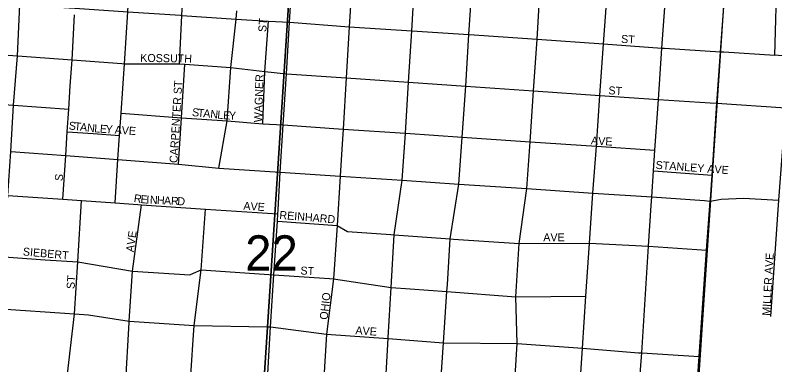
# Model space of a CAD drawing. Extents: x 0 to 34, y -6.2 to 22.
# Drawn here: x 7.798 to 8.697, y 16.538 to 16.952 of the extents above; entities that cross this region are included whole.
import ezdxf

# ---------------------------------------------------------------- set-up
doc = ezdxf.new("R2010")
doc.units = 0
for name, color, linetype in [('GM_X_City_Street', 7, 'Continuous'), ('GM_X_City_Street_Text', 7, 'Continuous'), ('GM_X_Section', 7, 'Continuous'), ('GM_X_Section_Text', 7, 'Continuous')]:
    doc.layers.add(name, color=color, linetype=linetype)

msp = doc.modelspace()

# ---------------------------------------------------------------- linework, layer by layer
at = {"layer": 'GM_X_City_Street'}
for points in [[(8.4421, 16.12541), (8.44356, 16.14698), (8.4518, 16.2663), (8.45466, 16.40145), (8.46423, 16.48074), (8.46944, 16.55725), (8.47335, 16.61878), (8.47775, 16.68189), (8.48165, 16.74084), (8.48583, 16.7964), (8.48996, 16.85671), (8.49428, 16.91766), (8.49951, 16.99285), (8.50471, 17.06842), (8.50921, 17.12854), (8.51085, 17.16077), (8.50577, 17.16585), (8.50971, 17.28434), (8.50973, 17.28515), (8.5205, 17.41775), (8.52361, 17.45235), (8.52589, 17.48829)], [(8.23096, 16.41461), (8.23517, 16.49237), (8.23933, 16.56886), (8.2394, 16.57022), (8.24294, 16.62904), (8.24671, 16.69156), (8.2561, 16.7563), (8.25985, 16.81191), (8.26356, 16.87243), (8.26731, 16.93321), (8.27185, 17.00846), (8.27686, 17.08374), (8.28052, 17.14417), (8.28331, 17.18083), (8.28855, 17.30166), (8.29749, 17.42784)], [(8.22243, 17.42428), (8.21466, 17.30957), (8.21432, 17.30453), (8.21328, 17.25514), (8.20917, 17.18559), (8.20719, 17.14975), (8.20311, 17.08914), (8.19799, 17.0133), (8.19344, 16.93785), (8.18981, 16.8774), (8.1861, 16.81664), (8.18466, 16.79297), (8.18264, 16.76084), (8.17913, 16.70279), (8.17496, 16.63959), (8.16668, 16.57396), (8.16186, 16.49647), (8.16183, 16.49599), (8.15732, 16.42066)], [(8.28465, 16.14939), (8.28511, 16.15732), (8.29297, 16.27709), (8.28987, 16.33128), (8.2975, 16.35206), (8.29465, 16.41133), (8.29652, 16.4428), (8.29965, 16.48876), (8.30477, 16.56386), (8.3089, 16.62442), (8.30947, 16.63281), (8.31295, 16.6869), (8.32309, 16.75143), (8.32704, 16.80721), (8.33118, 16.86777), (8.33485, 16.92878), (8.33983, 17.00403), (8.34477, 17.07914), (8.34875, 17.13989), (8.35138, 17.17589), (8.35631, 17.25448), (8.3509, 17.29455), (8.35478, 17.34089), (8.36034, 17.425)], [(7.77572, 16.60436), (7.77724, 16.62379), (7.77963, 16.63004), (7.78161, 16.6344), (7.7829, 16.63864), (7.78431, 16.64795), (7.78522, 16.66549), (7.78738, 16.70118), (7.78962, 16.73812), (7.79318, 16.79013), (7.79659, 16.84501), (7.80102, 16.90357), (7.80379, 16.96395), (7.80841, 17.03914), (7.81315, 17.11484), (7.81758, 17.18683), (7.82117, 17.24297), (7.8219, 17.24713), (7.8335, 17.2775)], [(7.91652, 16.72956), (7.92, 16.78081), (7.92187, 16.80916), (7.9236, 16.83554), (7.9275, 16.89414), (7.93163, 16.95562), (7.93576, 17.03047), (7.94004, 17.10653), (7.94365, 17.16521), (7.94448, 17.17902), (7.94513, 17.18576), (7.9552, 17.20603), (7.96141, 17.2188)], [(7.9928, 16.89406), (7.99561, 16.95137), (7.99943, 17.02626), (8.00375, 17.1027), (8.00711, 17.16291), (8.00826, 17.19924)], [(8.1093, 16.7212), (8.11189, 16.76568), (8.1153, 16.82164), (8.11916, 16.88217), (8.1228, 16.94327), (8.12742, 17.01819), (8.13205, 17.09387), (8.13555, 17.15468), (8.1381, 17.19092)], [(8.36448, 16.13365), (8.36564, 16.15198), (8.37411, 16.27107), (8.379, 16.40614), (8.3874, 16.48562), (8.39195, 16.56278), (8.39053, 16.61837), (8.39428, 16.68116), (8.40345, 16.74634), (8.40723, 16.80179), (8.41129, 16.86206), (8.41549, 16.92316), (8.42019, 16.9983), (8.42503, 17.07388), (8.42897, 17.13414), (8.43161, 17.17064), (8.43274, 17.18982)], [(8.55057, 16.72647), (8.55121, 16.7366), (8.55332, 16.76732), (8.555, 16.79168), (8.55918, 16.8516), (8.56326, 16.91274), (8.56871, 16.98797), (8.57375, 17.06387), (8.57871, 17.12421), (8.58105, 17.16044)], [(8.62048, 16.73325), (8.6225, 16.76223), (8.62833, 16.84755), (8.63262, 16.90831), (8.6378, 16.98312), (8.64208, 17.04119), (8.64333, 17.05929), (8.64754, 17.12213), (8.6501, 17.15567)], [(8.69208, 16.59486), (8.70155, 16.73274), (8.70958, 16.84206), (8.71352, 16.90263), (8.69667, 16.90444), (8.69954, 17.00344), (8.70217, 17.03488), (8.71172, 17.11753), (8.71405, 17.15173)], [(7.60237, 16.97804), (7.60863, 16.97766), (7.6438, 16.9749), (7.67508, 16.97266), (7.73947, 16.96838), (7.80379, 16.96395), (7.83625, 16.96183), (7.86909, 16.95982), (7.93163, 16.95562), (7.99389, 16.95149)], [(7.8547, 16.73369), (7.85815, 16.78539), (7.86004, 16.81353), (7.86174, 16.84016), (7.86358, 16.86784), (7.86565, 16.8988), (7.86864, 16.95185)], [(7.99389, 16.95149), (7.99561, 16.95137), (8.05992, 16.94687), (8.09788, 16.94454), (8.1228, 16.94327), (8.19344, 16.93785), (8.26731, 16.93321), (8.33485, 16.92878), (8.33524, 16.92875)], [(8.03943, 16.77067), (8.0492, 16.82638), (8.05326, 16.88975), (8.05992, 16.94687), (8.06052, 16.95658)], [(8.09136, 16.82302), (8.09352, 16.8851), (8.09788, 16.94454)], [(8.33524, 16.92875), (8.41549, 16.92316), (8.41555, 16.92315)], [(8.41555, 16.92315), (8.49428, 16.91766), (8.56326, 16.91274), (8.56611, 16.91255)], [(7.59665, 16.91243), (7.60456, 16.91196), (7.63494, 16.91495), (7.63907, 16.91471), (7.671, 16.91268), (7.73553, 16.90812), (7.80102, 16.90357), (7.86565, 16.8988), (7.92452, 16.89436)], [(8.56611, 16.91255), (8.63262, 16.90831), (8.6364, 16.90808)], [(8.6364, 16.90808), (8.69667, 16.90444)], [(7.92452, 16.89436), (7.9275, 16.89414), (7.98428, 16.89407)], [(7.98428, 16.89407), (7.9928, 16.89406), (7.99905, 16.89365), (8.05326, 16.88975), (8.09352, 16.8851), (8.11916, 16.88217), (8.18981, 16.8774), (8.26356, 16.87243), (8.33118, 16.86777), (8.41129, 16.86206), (8.48996, 16.85671), (8.55918, 16.8516), (8.62012, 16.84803)], [(7.99163, 16.7752), (7.99504, 16.83027), (7.99905, 16.89365)], [(7.75635, 16.84799), (7.79659, 16.84501), (7.86174, 16.84016)], [(8.62012, 16.84803), (8.62833, 16.84755), (8.70958, 16.84206), (8.76162, 16.83849), (8.81886, 16.83486)], [(7.9236, 16.83554), (7.99504, 16.83027)], [(7.99504, 16.83027), (8.0492, 16.82638), (8.09136, 16.82302), (8.1153, 16.82164), (8.1861, 16.81664), (8.25985, 16.81191), (8.32704, 16.80721), (8.40723, 16.80179), (8.48583, 16.7964), (8.555, 16.79168)], [(7.86004, 16.81353), (7.89059, 16.81169), (7.92187, 16.80916)], [(7.79318, 16.79013), (7.85815, 16.78539), (7.92, 16.78081), (7.99163, 16.7752), (8.03943, 16.77067), (8.11189, 16.76568), (8.18264, 16.76084), (8.2561, 16.7563), (8.32309, 16.75143), (8.40345, 16.74634), (8.48165, 16.74084), (8.55121, 16.7366), (8.6137, 16.73209)], [(8.55332, 16.76732), (8.6225, 16.76223)], [(7.59413, 16.7516), (7.62479, 16.74934), (7.66044, 16.74708), (7.72485, 16.74251), (7.78962, 16.73812), (7.8547, 16.73369), (7.87701, 16.73225), (7.91652, 16.72956), (7.94355, 16.72753)], [(8.6137, 16.73209), (8.62037, 16.73161), (8.63334, 16.73394), (8.65964, 16.73505), (8.70155, 16.73274), (8.70176, 16.73272)], [(7.85413, 16.38164), (7.85382, 16.43987), (7.85904, 16.5166), (7.86875, 16.59807), (7.87238, 16.6597), (7.87701, 16.73225)], [(7.9331, 16.58779), (7.9332, 16.58951), (7.93708, 16.64857), (7.94784, 16.72721)], [(7.94355, 16.72753), (7.94784, 16.72721), (8.02341, 16.72202), (8.10902, 16.71634)], [(8.51059, 16.13647), (8.51098, 16.1424), (8.51924, 16.26202), (8.52804, 16.39935), (8.53032, 16.43109), (8.53341, 16.47651), (8.53943, 16.55171), (8.54751, 16.67802), (8.55057, 16.72647)], [(8.5785, 16.13743), (8.58732, 16.25744), (8.59608, 16.39414), (8.60178, 16.46544), (8.60211, 16.47325), (8.60715, 16.54748), (8.61589, 16.67331), (8.62037, 16.73161), (8.62048, 16.73325)], [(7.98951, 16.17755), (7.99262, 16.23384), (7.99602, 16.29229), (8.00076, 16.37172), (7.99874, 16.40962), (8.00007, 16.43002), (8.00514, 16.50734), (8.00907, 16.56716), (8.00999, 16.58441), (8.01822, 16.65024), (8.02341, 16.72202)], [(8.0874, 16.37143), (8.09113, 16.42815), (8.09587, 16.50668), (8.10053, 16.5827), (8.10447, 16.64433), (8.10845, 16.70758), (8.10902, 16.71634), (8.1093, 16.7212)], [(8.10845, 16.70758), (8.17913, 16.70279), (8.19157, 16.69544), (8.24259, 16.69185), (8.24671, 16.69156), (8.24673, 16.69156)], [(8.24673, 16.69156), (8.31295, 16.6869), (8.31685, 16.68662)], [(8.31685, 16.68662), (8.39428, 16.68116), (8.47733, 16.68189)], [(8.47733, 16.68189), (8.47775, 16.68189), (8.54751, 16.67802), (8.61589, 16.67331)], [(7.58966, 16.67944), (7.62108, 16.67747), (7.6556, 16.67497), (7.7203, 16.671), (7.78522, 16.66549), (7.83407, 16.66212), (7.87238, 16.6597), (7.93708, 16.64857), (8.00494, 16.64409), (8.00911, 16.64602)], [(7.19897, 16.64367), (7.23862, 16.64647), (7.3519, 16.63865), (7.42661, 16.6328), (7.50258, 16.62725), (7.58584, 16.61765), (7.61697, 16.61558), (7.71807, 16.6088), (7.77572, 16.60436), (7.86875, 16.59807), (7.88531, 16.59698), (7.9332, 16.58951), (8.00425, 16.58479)], [(8.00911, 16.64602), (8.01822, 16.65024), (8.10447, 16.64433), (8.1701, 16.63992)], [(8.1701, 16.63992), (8.17496, 16.63959), (8.24294, 16.62904), (8.26553, 16.62763), (8.3089, 16.62442), (8.39053, 16.61837), (8.47335, 16.61878)], [(7.91372, 16.18255), (7.91708, 16.23865), (7.91372, 16.2572), (7.91771, 16.29734), (7.92561, 16.37679), (7.92107, 16.3771), (7.92443, 16.43515), (7.92658, 16.47246), (7.92883, 16.51218), (7.9331, 16.58779)], [(8.00425, 16.58479), (8.00999, 16.58441), (8.09643, 16.58278)], [(8.09643, 16.58278), (8.10053, 16.5827), (8.16668, 16.57396), (8.23933, 16.56886), (8.30477, 16.56386), (8.39195, 16.56278), (8.46944, 16.55725), (8.53558, 16.55202)], [(8.53558, 16.55202), (8.53943, 16.55171), (8.60715, 16.54748)]]:
    msp.add_lwpolyline(points, dxfattribs=at)
at = {"layer": 'GM_X_Section'}
for points in [[(8.1365, 17.19384), (8.06985, 16.17099), (7.55762, 16.2055), (7.62278, 17.23025)], [(8.649, 17.15751), (8.58084, 16.13656), (8.06985, 16.17099), (8.1365, 17.19384)]]:
    msp.add_lwpolyline(points, close=True, dxfattribs=at)
msp.add_lwpolyline([(9.07548, 17.12792), (8.649, 17.15751), (8.58084, 16.13656), (9.07548, 16.1062)], dxfattribs=at)

# ---------------------------------------------------------------- texts
at = {"layer": 'GM_X_City_Street_Text'}
for s, height, rotation, p in [('ST', 0.00947, 86.42535, (8.09529, 16.9314)), ('ST', 0.00947, 356.42537, (8.51468, 16.9189)), ('KOSSUTH', 0.00947, 359.08765, (7.94626, 16.89641)), ('WAGNER', 0.00947, 88.12317, (8.09029, 16.82468)), ('CARPENTER ST', 0.0094697, 86.60117, (7.99029, 16.7764)), ('ST', 0.00947, 356.42622, (8.49968, 16.85807)), ('S', 0.00947, 354.44439, (8.00724, 16.83223)), ('T', 0.00947, 354.41719, (8.01388, 16.83158)), ('A', 0.00947, 354.43952, (8.02052, 16.83093)), ('N', 0.00947, 354.43948, (8.02881, 16.83012)), ('L', 0.00947, 354.41719, (8.0371, 16.82932)), ('E', 0.00947, 355.97555, (8.04402, 16.82864)), ('Y', 0.00947, 359.4296, (8.05129, 16.82815)), ('S', 0.00947, 353.51199, (7.86144, 16.81639)), ('T', 0.00947, 353.48485, (7.86806, 16.81564)), ('A', 0.00947, 353.51387, (7.87469, 16.81488)), ('N', 0.00947, 354.03366, (7.88307, 16.81393)), ('L', 0.00947, 355.79857, (7.89167, 16.81303)), ('E', 0.00947, 356.19152, (7.89839, 16.81254)), ('Y', 0.00947, 356.20982, (7.90505, 16.81209)), ('A', 0.00947, 356.19465, (7.91587, 16.81137)), ('V', 0.00947, 356.17284, (7.92418, 16.81082)), ('E', 0.00947, 356.20207, (7.9325, 16.81027)), ('A', 0.00947, 354.48299, (8.47897, 16.79889)), ('V', 0.00947, 356.91904, (8.4877, 16.79805)), ('E', 0.00947, 357.26417, (8.49609, 16.7976)), ('STANLEY AVE', 0.0094697, 355.78589, (8.55553, 16.76973)), ('S', 0.00947, 82.87834, (7.85447, 16.75484)), ('R', 0.00947, 351.05262, (7.93822, 16.73054)), ('E', 0.00947, 354.70812, (7.94628, 16.72929)), ('I', 0.00947, 357.02108, (7.95333, 16.72865)), ('N', 0.00947, 357.20065, (7.95753, 16.72842)), ('H', 0.00947, 357.17908, (7.96585, 16.72802)), ('A', 0.00947, 357.18919, (7.97417, 16.72761)), ('R', 0.00947, 357.18126, (7.98249, 16.7272)), ('D', 0.00947, 357.17814, (7.98998, 16.72683)), ('AVE', 0.00947, 356.05688, (8.06803, 16.7214)), ('REINHARD', 0.00947, 355.23887, (8.11055, 16.71056)), ('AVE', 0.00947, 82.15076, (7.93864, 16.6707)), ('AVE', 0.00947, 0.00001, (8.4229, 16.6839)), ('SIEBERT', 0.00947, 354.89673, (7.80723, 16.66723)), ('MILLER AVE', 0.00947, 86.5954, (8.69112, 16.59556)), ('ST', 0.00947, 356.42622, (8.13551, 16.64473)), ('ST', 0.00947, 86.4126, (7.86862, 16.62723)), ('OHIO', 0.00947, 83.47755, (8.1678, 16.59065)), ('AVE', 0.00947, 356.05688, (8.20053, 16.5739))]:
    msp.add_text(s, height=height, rotation=rotation, dxfattribs=at).set_placement(p)
at = {"layer": 'GM_X_Section_Text'}
msp.add_text('22', height=0.041856, rotation=0.00001, dxfattribs=at).set_placement((8.0704, 16.64916))

doc.saveas('drawing.dxf')
